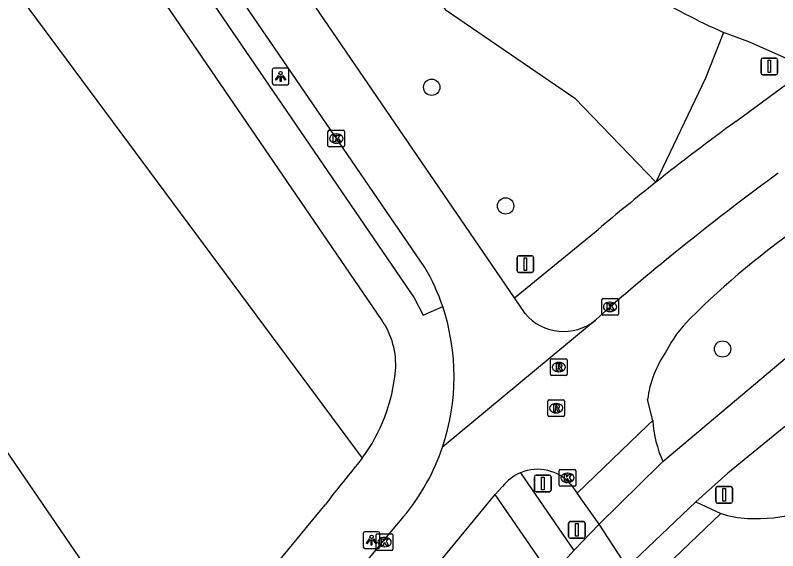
# Model space of a CAD drawing. Extents: x 155275 to 156263, y 382654 to 383635.
# Drawn here: x 155674.42 to 155720.17, y 383140.81 to 383172.94 of the extents above; entities that cross this region are included whole.
import ezdxf

# ---------------------------------------------------------------- set-up
doc = ezdxf.new("R2010")
doc.units = 0
for name, color, linetype in [('IMGEO_Boom', 7, 'Continuous'), ('IMGEO_Fietspad_gesloten', 7, 'Continuous'), ('IMGEO_Gemengd_bos', 7, 'Continuous'), ('IMGEO_Groenvoorziening', 7, 'Continuous'), ('IMGEO_Haag', 7, 'Continuous'), ('IMGEO_Kolk', 7, 'Continuous'), ('IMGEO_Lichtpunt', 7, 'Continuous'), ('IMGEO_Rijbaan_lokaal_gesloten', 7, 'Continuous'), ('IMGEO_Rioolput', 7, 'Continuous'), ('IMGEO_Verkeersbordpaal', 7, 'Continuous'), ('IMGEO_Voetpad_open', 7, 'Continuous')]:
    doc.layers.add(name, color=color, linetype=linetype)

msp = doc.modelspace()

# ---------------------------------------------------------------- linework, layer by layer
at = {"layer": 'IMGEO_Boom'}
for centre in [(155699.403, 383168.617), (155703.837, 383161.495), (155716.853, 383152.912)]:
    msp.add_circle(centre, 0.489, dxfattribs=at)
at = {"layer": 'IMGEO_Fietspad_gesloten'}
for points in [[(155720.873, 383170.27), (155718.421, 383171.351), (155716.917, 383171.91)], [(155713.276, 383146.158), (155721.101, 383152.757), (155725.286, 383156.112), (155728.121, 383158.274)], [(155729.772, 383155.623), (155729.564, 383155.479), (155724.569, 383151.507), (155717.169, 383145.467), (155715.259, 383143.736)], [(155709.446, 383142.395), (155707.929, 383140.815)], [(155711.139, 383139.825), (155709.446, 383142.395)], [(155707.929, 383140.815), (155706.581, 383139.306)]]:
    msp.add_lwpolyline(points, dxfattribs=at)
msp.add_arc((155734.686, 383211.664), 43.545, 239.1332, 245.9163, dxfattribs=at)
at = {"layer": 'IMGEO_Gemengd_bos'}
for points in [[(155638.354, 383264.775), (155639.197, 383263.636), (155646.696, 383257.021), (155654.699, 383254.352), (155656.556, 383235.653), (155660.593, 383231.109), (155668.02, 383227.503), (155671.061, 383217.227), (155677.612, 383213.971), (155684.929, 383206.792), (155680.581, 383201.856), (155690.881, 383188.232), (155700.213, 383173.291), (155708, 383167.974), (155712.849, 383162.916)], [(155716.917, 383171.91), (155715.835, 383169.166), (155712.849, 383162.916)]]:
    msp.add_lwpolyline(points, dxfattribs=at)
at = {"layer": 'IMGEO_Groenvoorziening'}
msp.add_lwpolyline([(155668.38, 383182.559), (155695.234, 383146.354)], dxfattribs=at)
at = {"layer": 'IMGEO_Haag'}
for points in [[(155698.997, 383157.808), (155676.345, 383190.914)], [(155675.132, 383189.979), (155698.35, 383155.99)]]:
    msp.add_lwpolyline(points, dxfattribs=at)
at = {"layer": 'IMGEO_Kolk'}
for p, q in [((155693.18, 383165.111), (155693.18, 383165.963)), ((155693.255, 383166.037), (155694.107, 383166.037)), ((155693.668, 383165.817), (155693.693, 383165.817)), ((155694.181, 383165.963), (155694.181, 383165.111)), ((155693.691, 383165.257), (155693.666, 383165.257)), ((155694.107, 383165.037), (155693.255, 383165.037)), ((155709.603, 383155.01), (155709.603, 383155.862)), ((155709.678, 383155.936), (155710.53, 383155.936)), ((155710.091, 383155.716), (155710.116, 383155.716)), ((155710.604, 383155.862), (155710.604, 383155.01)), ((155710.114, 383155.156), (155710.089, 383155.156)), ((155710.53, 383154.936), (155709.678, 383154.936)), ((155707.051, 383144.751), (155707.051, 383145.603)), ((155707.126, 383145.677), (155707.978, 383145.677)), ((155708.052, 383145.603), (155708.052, 383144.751)), ((155707.539, 383145.457), (155707.564, 383145.457)), ((155707.978, 383144.677), (155707.126, 383144.677)), ((155707.562, 383144.897), (155707.537, 383144.897)), ((155696.076, 383140.902), (155696.076, 383141.754)), ((155696.151, 383141.828), (155697.003, 383141.828)), ((155696.564, 383141.608), (155696.589, 383141.608)), ((155697.077, 383141.754), (155697.077, 383140.902)), ((155696.587, 383141.048), (155696.562, 383141.048)), ((155697.003, 383140.828), (155696.151, 383140.828))]:
    msp.add_line(p, q, dxfattribs=at)
for points in [[(155693.18, 383165.111), (155693.18, 383165.963)], [(155693.255, 383166.037), (155694.107, 383166.037)], [(155693.501, 383165.737), (155693.624, 383165.737), (155693.624, 383165.586), (155693.754, 383165.737), (155693.918, 383165.737), (155693.772, 383165.586), (155693.925, 383165.337), (155693.773, 383165.337), (155693.688, 383165.501), (155693.624, 383165.434), (155693.624, 383165.337), (155693.501, 383165.337), (155693.501, 383165.737)], [(155694.181, 383165.963), (155694.181, 383165.111)], [(155694.107, 383165.037), (155693.255, 383165.037)], [(155709.603, 383155.01), (155709.603, 383155.862)], [(155709.678, 383155.936), (155710.53, 383155.936)], [(155709.924, 383155.636), (155710.047, 383155.636), (155710.047, 383155.485), (155710.177, 383155.636), (155710.341, 383155.636), (155710.195, 383155.485), (155710.348, 383155.236), (155710.196, 383155.236), (155710.111, 383155.4), (155710.047, 383155.333), (155710.047, 383155.236), (155709.924, 383155.236), (155709.924, 383155.636)], [(155710.604, 383155.862), (155710.604, 383155.01)], [(155710.53, 383154.936), (155709.678, 383154.936)], [(155707.051, 383144.751), (155707.051, 383145.603)], [(155707.126, 383145.677), (155707.978, 383145.677)], [(155708.052, 383145.603), (155708.052, 383144.751)], [(155707.372, 383145.377), (155707.495, 383145.377), (155707.495, 383145.226), (155707.625, 383145.377), (155707.789, 383145.377), (155707.643, 383145.226), (155707.796, 383144.977), (155707.644, 383144.977), (155707.559, 383145.141), (155707.495, 383145.074), (155707.495, 383144.977), (155707.372, 383144.977), (155707.372, 383145.377)], [(155707.978, 383144.677), (155707.126, 383144.677)], [(155696.076, 383140.902), (155696.076, 383141.754)], [(155696.151, 383141.828), (155697.003, 383141.828)], [(155696.397, 383141.528), (155696.52, 383141.528), (155696.52, 383141.377), (155696.65, 383141.528), (155696.814, 383141.528), (155696.668, 383141.377), (155696.821, 383141.128), (155696.669, 383141.128), (155696.584, 383141.292), (155696.52, 383141.225), (155696.52, 383141.128), (155696.397, 383141.128), (155696.397, 383141.528)], [(155697.077, 383141.754), (155697.077, 383140.902)], [(155697.003, 383140.828), (155696.151, 383140.828)]]:
    msp.add_lwpolyline(points, dxfattribs=at)
for centre, start, end in [((155693.257, 383165.961), 91.552, 178.448), ((155693.257, 383165.961), 91.552, 178.448), ((155694.105, 383165.961), 1.552, 88.448), ((155694.105, 383165.961), 1.552, 88.448), ((155693.257, 383165.113), 181.552, 268.448), ((155693.257, 383165.113), 181.552, 268.448), ((155694.105, 383165.113), 271.552, 358.448), ((155694.105, 383165.113), 271.552, 358.448), ((155709.68, 383155.86), 91.552, 178.448), ((155709.68, 383155.86), 91.552, 178.448), ((155710.528, 383155.86), 1.552, 88.448), ((155710.528, 383155.86), 1.552, 88.448), ((155709.68, 383155.012), 181.552, 268.448), ((155709.68, 383155.012), 181.552, 268.448), ((155710.528, 383155.012), 271.552, 358.448), ((155710.528, 383155.012), 271.552, 358.448), ((155707.128, 383145.601), 91.552, 178.448), ((155707.128, 383145.601), 91.552, 178.448), ((155707.976, 383145.601), 1.552, 88.448), ((155707.976, 383145.601), 1.552, 88.448), ((155707.128, 383144.753), 181.552, 268.448), ((155707.128, 383144.753), 181.552, 268.448), ((155707.976, 383144.753), 271.552, 358.448), ((155707.976, 383144.753), 271.552, 358.448), ((155696.153, 383141.752), 91.552, 178.448), ((155696.153, 383141.752), 91.552, 178.448), ((155697.001, 383141.752), 1.552, 88.448), ((155697.001, 383141.752), 1.552, 88.448), ((155696.153, 383140.904), 181.552, 268.448), ((155696.153, 383140.904), 181.552, 268.448), ((155697.001, 383140.904), 271.552, 358.448), ((155697.001, 383140.904), 271.552, 358.448)]:
    msp.add_arc(centre, 0.0765, start, end, dxfattribs=at)
for centre, major_axis, ratio, start_param, end_param in [((155693.667, 383165.537), (-0.387, 0.002), 0.722429, 4.712389, 7.853982), ((155693.692, 383165.537), (-0.39, 0.002), 0.717154, 1.570796, 4.712389), ((155710.09, 383155.436), (-0.387, 0.002), 0.722429, 4.712389, 7.853982), ((155710.115, 383155.436), (-0.39, 0.002), 0.717154, 1.570796, 4.712389), ((155707.538, 383145.177), (-0.387, 0.002), 0.722429, 4.712389, 7.853982), ((155707.563, 383145.177), (-0.39, 0.002), 0.717154, 1.570796, 4.712389), ((155696.563, 383141.328), (-0.387, 0.002), 0.722429, 4.712389, 7.853982), ((155696.588, 383141.328), (-0.39, 0.002), 0.717154, 1.570796, 4.712389)]:
    msp.add_ellipse(centre, major_axis=major_axis, ratio=ratio, start_param=start_param, end_param=end_param, dxfattribs=at)
at = {"layer": 'IMGEO_Lichtpunt'}
for p, q in [((155689.84, 383169.669), (155689.84, 383168.862)), ((155689.84, 383169.669), (155689.84, 383168.862)), ((155690.742, 383169.764), (155689.934, 383169.764)), ((155690.742, 383169.764), (155689.934, 383169.764)), ((155690.836, 383168.862), (155690.836, 383169.669)), ((155690.836, 383168.862), (155690.836, 383169.669)), ((155689.934, 383168.768), (155690.742, 383168.768)), ((155689.934, 383168.768), (155690.742, 383168.768)), ((155696.197, 383141.945), (155695.389, 383141.945)), ((155696.197, 383141.945), (155695.389, 383141.945)), ((155695.295, 383141.85), (155695.295, 383141.043)), ((155695.295, 383141.85), (155695.295, 383141.043)), ((155696.291, 383141.043), (155696.291, 383141.85)), ((155696.291, 383141.043), (155696.291, 383141.85)), ((155695.389, 383140.949), (155696.197, 383140.949)), ((155695.389, 383140.949), (155696.197, 383140.949))]:
    msp.add_line(p, q, dxfattribs=at)
for points in [[(155690.214, 383169.333), (155690.253, 383169.305), (155690.065, 383169.043), (155690.027, 383169.07), (155690.214, 383169.333)], [(155690.426, 383169.305), (155690.464, 383169.332), (155690.651, 383169.07), (155690.612, 383169.042), (155690.426, 383169.305)], [(155690.316, 383169.285), (155690.363, 383169.285), (155690.363, 383168.963), (155690.316, 383168.963), (155690.316, 383169.285)], [(155695.669, 383141.514), (155695.708, 383141.486), (155695.52, 383141.224), (155695.482, 383141.251), (155695.669, 383141.514)], [(155695.771, 383141.466), (155695.818, 383141.466), (155695.818, 383141.144), (155695.771, 383141.144), (155695.771, 383141.466)], [(155695.881, 383141.486), (155695.919, 383141.513), (155696.106, 383141.251), (155696.067, 383141.223), (155695.881, 383141.486)]]:
    msp.add_lwpolyline(points, dxfattribs=at)
for centre in [(155690.339, 383169.467), (155695.794, 383141.648)]:
    msp.add_circle(centre, 0.0994, dxfattribs=at)
for centre, start, end in [((155689.934, 383169.669), 90, 180), ((155689.934, 383169.669), 90, 180), ((155690.742, 383169.669), 0, 90), ((155690.742, 383169.669), 0, 90), ((155689.934, 383168.862), 180, 270), ((155689.934, 383168.862), 180, 270), ((155690.742, 383168.862), 270, 0), ((155690.742, 383168.862), 270, 360), ((155695.389, 383141.85), 90, 180), ((155695.389, 383141.85), 90, 180), ((155696.197, 383141.85), 0, 90), ((155696.197, 383141.85), 0, 90), ((155695.389, 383141.043), 180, 270), ((155695.389, 383141.043), 180, 270), ((155696.197, 383141.043), 270, 0), ((155696.197, 383141.043), 270, 360)]:
    msp.add_arc(centre, 0.0946, start, end, dxfattribs=at)
at = {"layer": 'IMGEO_Rijbaan_lokaal_gesloten'}
for points in [[(155704.368, 383155.976), (155675.129, 383198.768), (155673.892, 383200.579), (155635.169, 383257.252)], [(155698.997, 383157.808), (155676.345, 383190.914)], [(155705.009, 383155.038), (155704.368, 383155.976)], [(155710.104, 383155.436), (155709.264, 383154.677), (155709.21, 383154.632)], [(155709.21, 383154.632), (155700.058, 383147.027)], [(155712.669, 383148.615), (155712.359, 383149.873)], [(155708.137, 383144.27), (155712.361, 383148.319), (155712.669, 383148.615)], [(155709.446, 383142.395), (155713.119, 383146.004), (155713.276, 383146.158)], [(155703.21, 383144.19), (155703.655, 383144.671)], [(155707.759, 383144.777), (155708.137, 383144.27)], [(155580.772, 382995.445), (155703.21, 383144.19)], [(155709.446, 383142.395), (155708.137, 383144.27)], [(155715.259, 383143.736), (155711.139, 383139.825)], [(155715.259, 383143.736), (155716.749, 383143.04)], [(155697.712, 383142.856), (155696.967, 383141.972), (155641.768, 383074.955), (155637.979, 383070.355), (155630.017, 383060.689), (155626.23, 383056.091), (155578.114, 382997.717)], [(155716.749, 383143.04), (155712.06, 383138.533)]]:
    msp.add_lwpolyline(points, dxfattribs=at)
for centre, radius, start, end in [((155817.326, 383031.119), 164.169, 126.27579, 130.77736), ((155749.774, 383119.802), 49.355, 124.5035, 134.9576), ((155688.039, 383151.421), 12.684, 18.5614, 30.2383), ((155687.442, 383151.25), 13.304, 341.4935, 18.4385), ((155707.316, 383156.967), 3.007, 219.9092, 309.0505), ((155720.377, 383149.223), 7.765, 134.86, 152.9923), ((155718.658, 383149.112), 6.345, 145.0272, 173.1115), ((155719.628, 383149.031), 6.971, 183.4188, 204.3352), ((155687.826, 383151.162), 12.912, 319.9648, 341.3236), ((155705.751, 383143.034), 2.659, 40.9505, 112.4883), ((155705.745, 383143.041), 2.65, 112.4174, 142.0496), ((155718.884, 383152.405), 9.671, 266.8683, 303.7143), ((155718.682, 383149.133), 6.392, 252.3969, 267.075)]:
    msp.add_arc(centre, radius, start, end, dxfattribs=at)
at = {"layer": 'IMGEO_Rioolput'}
for p, q in [((155706.529, 383151.403), (155706.529, 383152.255)), ((155706.604, 383152.329), (155707.456, 383152.329)), ((155707.017, 383152.109), (155707.042, 383152.109)), ((155707.53, 383152.255), (155707.53, 383151.403)), ((155707.04, 383151.549), (155707.015, 383151.549)), ((155707.456, 383151.329), (155706.604, 383151.329)), ((155706.372, 383148.935), (155706.372, 383149.787)), ((155706.447, 383149.861), (155707.299, 383149.861)), ((155707.373, 383149.787), (155707.373, 383148.935)), ((155706.86, 383149.641), (155706.885, 383149.641)), ((155707.299, 383148.861), (155706.447, 383148.861)), ((155706.883, 383149.081), (155706.858, 383149.081))]:
    msp.add_line(p, q, dxfattribs=at)
for points in [[(155706.529, 383151.403), (155706.529, 383152.255)], [(155706.604, 383152.329), (155707.456, 383152.329)], [(155707.118, 383152.027), (155706.866, 383152.029), (155706.866, 383151.629)], [(155707.044, 383151.948), (155706.99, 383151.948), (155706.99, 383151.867)], [(155707.53, 383152.255), (155707.53, 383151.403)], [(155706.866, 383151.629), (155706.99, 383151.629), (155706.99, 383151.791), (155707.001, 383151.791)], [(155706.99, 383151.867), (155707.042, 383151.867)], [(155707.048, 383151.762), (155707.119, 383151.629), (155707.259, 383151.629), (155707.194, 383151.755)], [(155707.456, 383151.329), (155706.604, 383151.329)], [(155706.372, 383148.935), (155706.372, 383149.787)], [(155706.447, 383149.861), (155707.299, 383149.861)], [(155707.373, 383149.787), (155707.373, 383148.935)], [(155706.961, 383149.559), (155706.709, 383149.561), (155706.709, 383149.161)], [(155706.709, 383149.161), (155706.833, 383149.161), (155706.833, 383149.323), (155706.844, 383149.323)], [(155706.887, 383149.48), (155706.833, 383149.48), (155706.833, 383149.399)], [(155706.833, 383149.399), (155706.885, 383149.399)], [(155706.891, 383149.294), (155706.962, 383149.161), (155707.102, 383149.161), (155707.037, 383149.287)], [(155707.299, 383148.861), (155706.447, 383148.861)]]:
    msp.add_lwpolyline(points, dxfattribs=at)
for centre, radius, start, end in [((155706.606, 383152.253), 0.0765, 91.552, 178.448), ((155706.606, 383152.253), 0.0765, 91.552, 178.448), ((155707.05, 383151.852), 0.0964, 77.0061, 93.1865), ((155707.064, 383151.909), 0.0378, 276.6634, 79.6772), ((155707.117, 383151.917), 0.109, 350.3612, 89.416), ((155707.454, 383152.253), 0.0765, 1.552, 88.448), ((155707.454, 383152.253), 0.0765, 1.552, 88.448), ((155707, 383151.738), 0.0533, 26.0293, 88.6989), ((155707.026, 383152.056), 0.19, 274.7715, 282.9687), ((155707.115, 383151.917), 0.112, 277.5842, 350.9817), ((155707.099, 383151.702), 0.108, 29.5134, 73.7905), ((155706.606, 383151.405), 0.0765, 181.552, 268.448), ((155706.606, 383151.405), 0.0765, 181.552, 268.448), ((155707.454, 383151.405), 0.0765, 271.552, 358.448), ((155707.454, 383151.405), 0.0765, 271.552, 358.448), ((155706.449, 383149.785), 0.0765, 91.552, 178.448), ((155706.449, 383149.785), 0.0765, 91.552, 178.448), ((155707.297, 383149.785), 0.0765, 1.552, 88.448), ((155707.297, 383149.785), 0.0765, 1.552, 88.448), ((155706.843, 383149.27), 0.0533, 26.0293, 88.6989), ((155706.869, 383149.588), 0.19, 274.7715, 282.9687), ((155706.893, 383149.384), 0.0964, 77.0061, 93.1865), ((155706.907, 383149.441), 0.0378, 276.6634, 79.6772), ((155706.96, 383149.449), 0.109, 350.3612, 89.416), ((155706.958, 383149.449), 0.112, 277.5842, 350.9817), ((155706.942, 383149.234), 0.108, 29.5134, 73.7905), ((155706.449, 383148.937), 0.0765, 181.552, 268.448), ((155706.449, 383148.937), 0.0765, 181.552, 268.448), ((155707.297, 383148.937), 0.0765, 271.552, 358.448), ((155707.297, 383148.937), 0.0765, 271.552, 358.448)]:
    msp.add_arc(centre, radius, start, end, dxfattribs=at)
for centre, major_axis, ratio, start_param, end_param in [((155707.016, 383151.829), (-0.387, 0.002), 0.722429, 4.712389, 7.853982), ((155707.041, 383151.829), (-0.39, 0.002), 0.717154, 1.570796, 4.712389), ((155706.859, 383149.361), (-0.387, 0.002), 0.722429, 4.712389, 7.853982), ((155706.884, 383149.361), (-0.39, 0.002), 0.717154, 1.570796, 4.712389)]:
    msp.add_ellipse(centre, major_axis=major_axis, ratio=ratio, start_param=start_param, end_param=end_param, dxfattribs=at)
at = {"layer": 'IMGEO_Verkeersbordpaal'}
for p, q in [((155719.162, 383169.472), (155719.162, 383170.272)), ((155719.162, 383170.272), (155719.162, 383169.472)), ((155719.262, 383170.372), (155720.052, 383170.372)), ((155720.052, 383170.372), (155719.262, 383170.372)), ((155720.152, 383170.272), (155720.152, 383169.472)), ((155720.152, 383169.472), (155720.152, 383170.272)), ((155720.052, 383169.372), (155719.262, 383169.372)), ((155719.262, 383169.372), (155720.052, 383169.372)), ((155704.529, 383157.605), (155704.529, 383158.405)), ((155704.529, 383158.405), (155704.529, 383157.605)), ((155704.629, 383158.505), (155705.419, 383158.505)), ((155705.419, 383158.505), (155704.629, 383158.505)), ((155705.519, 383158.405), (155705.519, 383157.605)), ((155705.519, 383157.605), (155705.519, 383158.405)), ((155705.419, 383157.505), (155704.629, 383157.505)), ((155704.629, 383157.505), (155705.419, 383157.505)), ((155705.572, 383144.443), (155705.572, 383145.243)), ((155705.572, 383145.243), (155705.572, 383144.443)), ((155705.672, 383145.343), (155706.462, 383145.343)), ((155706.462, 383145.343), (155705.672, 383145.343)), ((155706.562, 383145.243), (155706.562, 383144.443)), ((155706.562, 383144.443), (155706.562, 383145.243)), ((155716.551, 383144.659), (155717.341, 383144.659)), ((155717.341, 383144.659), (155716.551, 383144.659)), ((155706.462, 383144.343), (155705.672, 383144.343)), ((155705.672, 383144.343), (155706.462, 383144.343)), ((155716.451, 383143.759), (155716.451, 383144.559)), ((155716.451, 383144.559), (155716.451, 383143.759)), ((155717.441, 383144.559), (155717.441, 383143.759)), ((155717.441, 383143.759), (155717.441, 383144.559)), ((155717.341, 383143.659), (155716.551, 383143.659)), ((155716.551, 383143.659), (155717.341, 383143.659)), ((155707.618, 383141.657), (155707.618, 383142.457)), ((155707.618, 383142.457), (155707.618, 383141.657)), ((155707.718, 383142.557), (155708.508, 383142.557)), ((155708.508, 383142.557), (155707.718, 383142.557)), ((155708.608, 383142.457), (155708.608, 383141.657)), ((155708.608, 383141.657), (155708.608, 383142.457)), ((155708.508, 383141.557), (155707.718, 383141.557)), ((155707.718, 383141.557), (155708.508, 383141.557))]:
    msp.add_line(p, q, dxfattribs=at)
for points in [[(155719.582, 383170.247), (155719.732, 383170.247), (155719.732, 383169.497), (155719.582, 383169.497), (155719.582, 383170.247)], [(155704.949, 383158.38), (155705.099, 383158.38), (155705.099, 383157.63), (155704.949, 383157.63), (155704.949, 383158.38)], [(155705.992, 383145.218), (155706.142, 383145.218), (155706.142, 383144.468), (155705.992, 383144.468), (155705.992, 383145.218)], [(155716.871, 383144.534), (155717.021, 383144.534), (155717.021, 383143.784), (155716.871, 383143.784), (155716.871, 383144.534)], [(155708.038, 383142.432), (155708.188, 383142.432), (155708.188, 383141.682), (155708.038, 383141.682), (155708.038, 383142.432)]]:
    msp.add_lwpolyline(points, dxfattribs=at)
for centre, start, end in [((155719.262, 383170.272), 90, 180), ((155719.262, 383170.272), 90, 180), ((155720.052, 383170.272), 0, 90), ((155720.052, 383170.272), 360, 90), ((155719.262, 383169.472), 180, 270), ((155719.262, 383169.472), 180, 270), ((155720.052, 383169.472), 270, 0), ((155720.052, 383169.472), 270, 0), ((155704.629, 383158.405), 90, 180), ((155704.629, 383158.405), 90, 180), ((155705.419, 383158.405), 0, 90), ((155705.419, 383158.405), 360, 90), ((155704.629, 383157.605), 180, 270), ((155704.629, 383157.605), 180, 270), ((155705.419, 383157.605), 270, 0), ((155705.419, 383157.605), 270, 0), ((155705.672, 383145.243), 90, 180), ((155705.672, 383145.243), 90, 180), ((155706.462, 383145.243), 0, 90), ((155706.462, 383145.243), 360, 90), ((155716.551, 383144.559), 90, 180), ((155716.551, 383144.559), 90, 180), ((155717.341, 383144.559), 0, 90), ((155717.341, 383144.559), 360, 90), ((155705.672, 383144.443), 180, 270), ((155705.672, 383144.443), 180, 270), ((155706.462, 383144.443), 270, 0), ((155706.462, 383144.443), 270, 0), ((155716.551, 383143.759), 180, 270), ((155716.551, 383143.759), 180, 270), ((155717.341, 383143.759), 270, 0), ((155717.341, 383143.759), 270, 0), ((155707.718, 383142.457), 90, 180), ((155707.718, 383142.457), 90, 180), ((155708.508, 383142.457), 0, 90), ((155708.508, 383142.457), 360, 90), ((155707.718, 383141.657), 180, 270), ((155707.718, 383141.657), 180, 270), ((155708.508, 383141.657), 270, 0), ((155708.508, 383141.657), 270, 0)]:
    msp.add_arc(centre, 0.1, start, end, dxfattribs=at)
at = {"layer": 'IMGEO_Voetpad_open'}
for points in [[(155696.383, 383154.679), (155671.401, 383191.251)], [(155675.132, 383189.979), (155675.132, 383189.979), (155698.35, 383155.99)], [(155683.763, 383132.347), (155653.519, 383176.619)], [(155717.649, 383166.559), (155721.907, 383169.697)], [(155704.368, 383155.976), (155709.386, 383160.082)], [(155698.35, 383155.99), (155698.899, 383154.951), (155700.063, 383155.458)], [(155704.734, 383145.491), (155707.929, 383140.815)], [(155706.581, 383139.306), (155703.21, 383144.19)], [(155683.763, 383132.347), (155693.01, 383143.571)]]:
    msp.add_lwpolyline(points, dxfattribs=at)
for centre, radius, start, end in [((155803.75, 383048.128), 146.422, 126.01791, 128.37605), ((155805.975, 383045.588), 149.795, 128.43988, 130.15154), ((155692.593, 383151.978), 4.654, 355.2858, 35.4727), ((155686.778, 383152.577), 10.499, 323.6511, 354.6391), ((155784.854, 383072.455), 116.158, 140.49169, 142.24898)]:
    msp.add_arc(centre, radius, start, end, dxfattribs=at)

doc.saveas('drawing.dxf')
